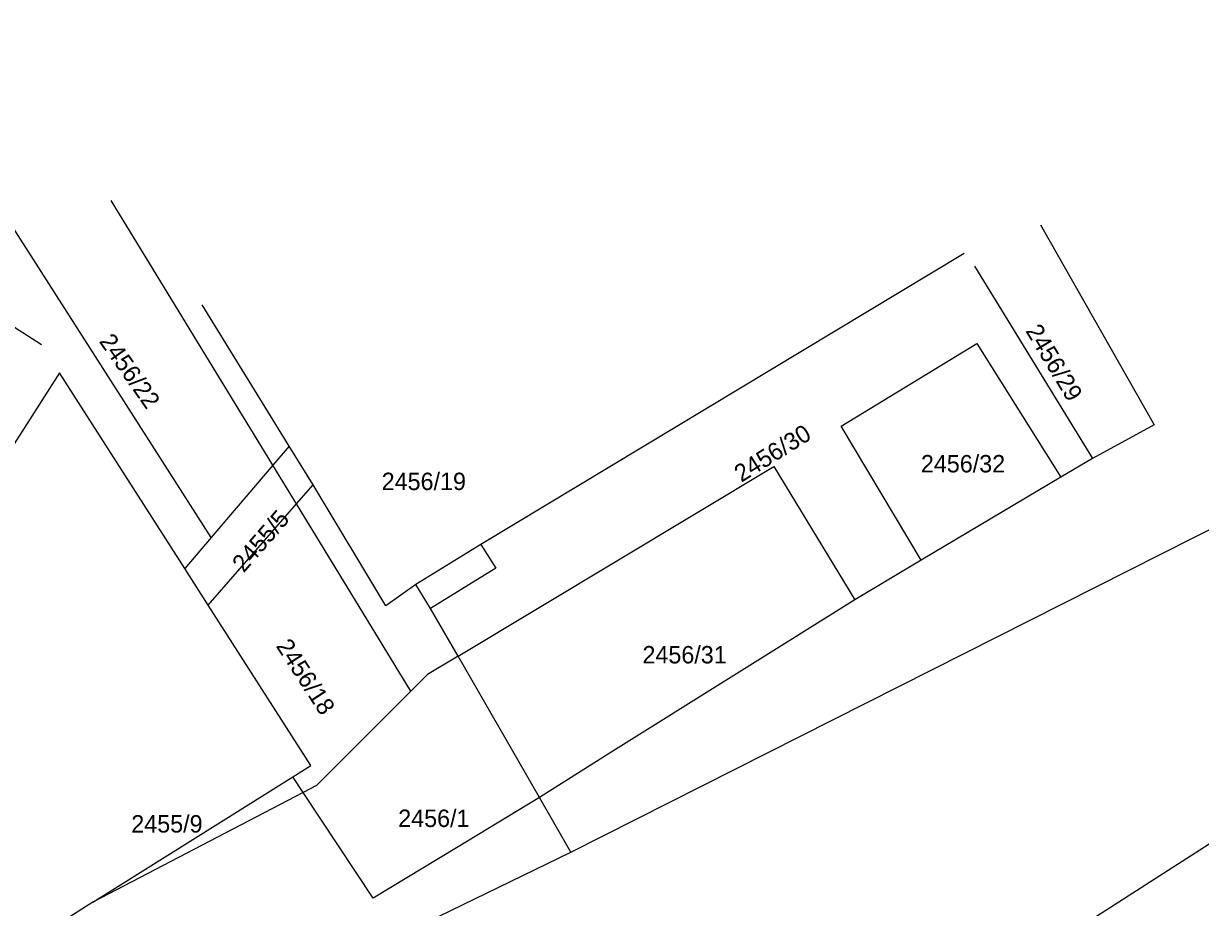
# Model space of a CAD drawing. Extents: x -601580 to 4, y -1204314 to 4.
# Drawn here: x -599916.3 to -599865.7, y -1203255.9 to -1203217.8 of the extents above; entities that cross this region are included whole.
import ezdxf

# ---------------------------------------------------------------- set-up
doc = ezdxf.new("R2010")
doc.units = 0
for name, color, linetype in [('00-KN-HRANICE PARCEL', 7, 'Continuous'), ('00-KN-PARC. CISLA', 7, 'Continuous'), ('00-KN-VNITRNI KRESBA', 7, 'Continuous')]:
    doc.layers.add(name, color=color, linetype=linetype)

msp = doc.modelspace()

# ---------------------------------------------------------------- linework, layer by layer
at = {"layer": '00-KN-HRANICE PARCEL'}
for p, q in [((-599908.22, -1203239.96), (-599922.37, -1203217.84)), ((-599905.57, -1203236.85), (-599912.53, -1203225.46)), ((-599875.38, -1203228.28), (-599870.31, -1203236.56)), ((-599904.87, -1203236.03), (-599908.62, -1203229.95)), ((-599909.36, -1203241.3), (-599914.75, -1203232.88)), ((-599892.75, -1203253.5), (-599855.08, -1203234.47)), ((-599904.87, -1203236.03), (-599905.57, -1203236.85)), ((-599903.84, -1203237.69), (-599904.87, -1203236.03)), ((-599905.57, -1203236.85), (-599908.22, -1203239.96)), ((-599904.56, -1203238.51), (-599905.57, -1203236.85)), ((-599870.31, -1203236.56), (-599871.67, -1203237.37)), ((-599871.67, -1203237.37), (-599877.68, -1203240.94)), ((-599904.56, -1203238.51), (-599903.84, -1203237.69)), ((-599908.36, -1203242.87), (-599904.56, -1203238.51)), ((-599899.63, -1203246.57), (-599904.56, -1203238.51)), ((-599908.22, -1203239.96), (-599909.36, -1203241.3)), ((-599877.68, -1203240.94), (-599880.54, -1203242.65)), ((-599908.36, -1203242.87), (-599909.36, -1203241.3)), ((-599897.6, -1203245.07), (-599898.79, -1203243.01)), ((-599894.1, -1203251.15), (-599897.6, -1203245.07)), ((-599858, -1203248.48), (-599875.09, -1203259.44)), ((-599913.31, -1203255.66), (-599904.71, -1203250.26)), ((-599904.27, -1203250.93), (-599904.71, -1203250.26)), ((-599904.27, -1203250.93), (-599913.31, -1203255.66)), ((-599892.75, -1203253.5), (-599894.1, -1203251.15)), ((-599911.11, -1203262.41), (-599892.75, -1203253.5)), ((-599913.31, -1203255.66), (-599918.89, -1203259.17))]:
    msp.add_line(p, q, dxfattribs=at)
for points in [[(-599914.75, -1203232.88), (-599920.08, -1203241.21), (-599925.59, -1203237.72), (-599926.09, -1203238.47), (-599929.7, -1203236.15), (-599923.56, -1203226.51), (-599915.53, -1203231.66)], [(-599872.54, -1203226.5), (-599867.66, -1203235.11), (-599870.31, -1203236.56)], [(-599875.83, -1203227.74), (-599896.62, -1203240.26), (-599895.98, -1203241.28), (-599898.79, -1203243.01)], [(-599877.68, -1203240.94), (-599881.12, -1203235.17), (-599875.29, -1203231.61), (-599871.67, -1203237.37)], [(-599897.6, -1203245.07), (-599884.02, -1203236.91), (-599880.54, -1203242.65)], [(-599898.79, -1203243.01), (-599899.42, -1203241.99), (-599900.71, -1203242.9), (-599903.84, -1203237.69)], [(-599904.71, -1203250.26), (-599903.94, -1203249.78), (-599908.36, -1203242.87)], [(-599880.54, -1203242.65), (-599890.94, -1203249.15), (-599894.1, -1203251.15)], [(-599897.6, -1203245.07), (-599898.92, -1203245.86), (-599899.63, -1203246.57)], [(-599899.63, -1203246.57), (-599903.69, -1203250.63), (-599904.27, -1203250.93)], [(-599894.1, -1203251.15), (-599897.67, -1203253.32), (-599901.25, -1203255.49), (-599904.27, -1203250.93)]]:
    msp.add_lwpolyline(points, dxfattribs=at)
at = {"layer": '00-KN-VNITRNI KRESBA'}
msp.add_line((-599896.62, -1203240.26), (-599899.42, -1203241.99), dxfattribs=at)

# ---------------------------------------------------------------- texts
at = {"layer": '00-KN-PARC. CISLA'}
for s, rotation, p in [('2456/29', 301, (-599873.209, -1203231.064)), ('2456/22', 305, (-599913.073, -1203231.52)), ('2456/30', 32, (-599885.416, -1203237.607)), ('2455/5', 49, (-599906.824, -1203241.507)), ('2456/18', 303, (-599905.46, -1203244.632))]:
    msp.add_text(s, height=0.75, rotation=rotation, dxfattribs=at).set_placement(p)
for s, p in [('2456/32', (-599877.692, -1203237.16)), ('2456/19', (-599900.89, -1203237.92)), ('2456/31', (-599889.671, -1203245.38)), ('2456/1', (-599900.179, -1203252.42)), ('2455/9', (-599911.663, -1203252.66))]:
    msp.add_text(s, height=0.75, dxfattribs=at).set_placement(p)

doc.saveas('drawing.dxf')
